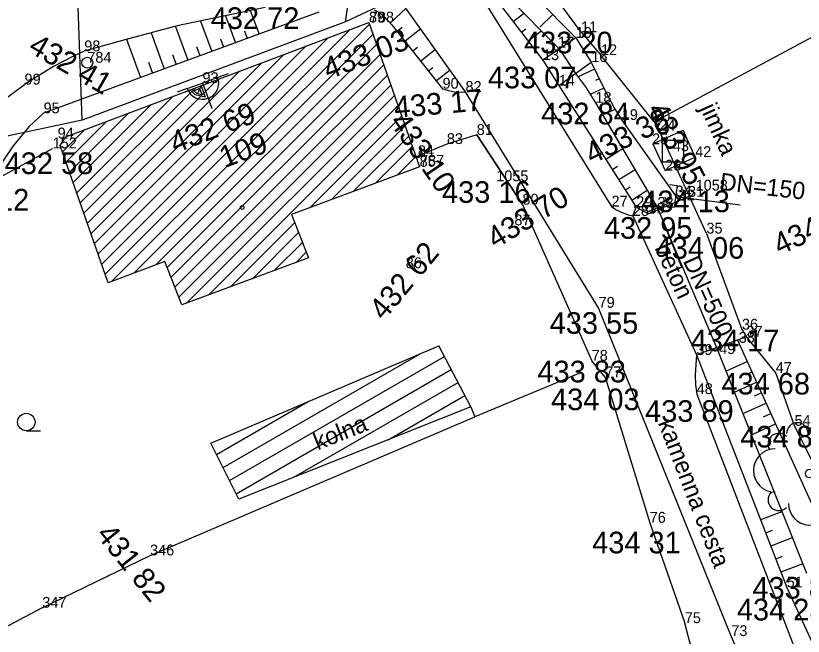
# Model space of a CAD drawing. Extents: x -559180 to -551373, y -1076947 to -1072071.
# Drawn here: x -553982.24 to -553945.87, y -1073862.01 to -1073833.32 of the extents above; entities that cross this region are included whole.
import ezdxf

# ---------------------------------------------------------------- set-up
doc = ezdxf.new("R2010")
doc.units = 0
for name, color, linetype in [('12_PLOTY', 7, 'Continuous'), ('14_BUDOVY', 7, 'Continuous'), ('17_KOMUNIKACE', 7, 'Continuous'), ('18_POLOHOPIS', 7, 'Continuous'), ('1_VODA_ZN', 7, 'Continuous'), ('26_SRAFY', 7, 'Continuous'), ('27_HRANA_PATA', 7, 'Continuous'), ('32', 7, 'Continuous'), ('34_ZELEN', 7, 'Continuous'), ('3_BODY', 7, 'Continuous'), ('40_KANAL_ZN', 7, 'Continuous'), ('45_ZN_KULTURY', 7, 'Continuous'), ('47_ZN_STAV_OBJ$', 7, 'Continuous'), ('49_POPIS_KANAL', 7, 'Continuous'), ('50_TEPLO_ZN', 7, 'Continuous'), ('52_POPIS_UCELOVY', 7, 'Continuous'), ('54_C_POPISNA', 7, 'Continuous'), ('6_VYSKY', 7, 'Continuous'), ('NNnadzemní', 7, 'Continuous')]:
    doc.layers.add(name, color=color, linetype=linetype)

# ---------------------------------------------------------------- blocks, each defined once
blk = doc.blocks.new('JS500')
at = {"layer": '49_POPIS_KANAL'}
blk.add_text('DN=500', height=0.8, rotation=0, dxfattribs=at).set_placement((0.703, -0.049))
blk = doc.blocks.new('JS150')
at = {"layer": '49_POPIS_KANAL'}
blk.add_text('DN=150', height=0.8, rotation=0, dxfattribs=at).set_placement((0.611, 0.331))
blk = doc.blocks.new('SA')
at = {"layer": '50_TEPLO_ZN'}
blk.add_lwpolyline([(-0.5, -0.5), (0.5, -0.5), (0.5, 0.5), (-0.5, 0.5)], close=True, dxfattribs=at)
blk = doc.blocks.new('STLS')
at = {"layer": '34_ZELEN'}
blk.add_circle((0, 0), 0.2, dxfattribs=at)
for centre, radius, start, end in [((-0.571, 1.853), 0.5, 0, 180), ((0.636, 1.281), 1, 341.2293, 135), ((-1.425, 1.366), 0.5, 45, 210.4326), ((-1.599, 0.146), 1, 90, 270), ((1.356, -0.015), 1, 279.53, 90), ((-1.424, -1.207), 0.5, 135, 315), ((1.283, -1.208), 0.5, 234.3777, 31.0479), ((0.019, -1.381), 1, 180, 353.8403)]:
    blk.add_arc(centre, radius, start, end, dxfattribs=at)
blk = doc.blocks.new('VVH')
at = {"layer": '47_ZN_STAV_OBJ$'}
for p, q in [((-0.001, 0.746), (0, 1.246)), ((0, -0.004), (-0.001, 0.746)), ((0.1, 0.096), (0.099, 0.646)), ((0.099, 0.646), (0.5, 0.396)), ((0.399, 0.346), (0.199, 0.496)), ((0.199, 0.496), (0.2, 0.196)), ((0.5, 0.396), (0.65, 0.096)), ((0, -0.004), (0, 0)), ((0.1, 0.096), (0.2, 0.196)), ((0.65, 0.096), (0.1, 0.096)), ((0.2, 0.196), (0.35, 0.346)), ((0.2, 0.196), (0.5, 0.196)), ((0.5, 0.196), (0.399, 0.346)), ((-1.251, -0.004), (-0.751, -0.004)), ((-0.751, -0.004), (0, -0.004)), ((0.75, -0.004), (0, -0.004)), ((0.75, -0.004), (1.25, -0.004))]:
    blk.add_line(p, q, dxfattribs=at)
for start, end in [(89.9999, 179.9999), (359.9999, 89.9999)]:
    blk.add_arc((0, -0.004), 0.75, start, end, dxfattribs=at)
blk = doc.blocks.new('VYUST')
at = {"layer": '40_KANAL_ZN'}
for p, q in [((-0.35, 0.5), (0, 0.5)), ((0, 0.5), (0, -0.5)), ((0, 0), (3, 0.001)), ((-0.35, -0.5), (0, -0.5))]:
    blk.add_line(p, q, dxfattribs=at)
blk = doc.blocks.new('BZ')
at = {"layer": '47_ZN_STAV_OBJ$'}
blk.add_circle((0, 0), 0.0875, dxfattribs=at)
blk = doc.blocks.new('ZAHRAD')
at = {"layer": '45_ZN_KULTURY'}
blk.add_line((0, 0), (0.65, 0.003), dxfattribs=at)
blk.add_circle((0, 0.403), 0.403, dxfattribs=at)
blk = doc.blocks.new('SV')
at = {"layer": '1_VODA_ZN'}
blk.add_circle((0, 0), 0.25, dxfattribs=at)
blk = doc.blocks.new('POINT_DISPLAY')
blk.add_line((0, 0), (0, 0))

msp = doc.modelspace()

# ---------------------------------------------------------------- linework, layer by layer
msp.add_line((-553961.23, -1073851.4), (-553962.7, -1073848.58))
at = {"layer": '12_PLOTY'}
for p, q in [((-553956.13, -1073834.08), (-553958.58, -1073830.75)), ((-553952.76, -1073838.22), (-553939.59, -1073831.14)), ((-553956.13, -1073834.08), (-553955.21, -1073835.14)), ((-553952.76, -1073838.22), (-553955.21, -1073835.14)), ((-553952.76, -1073838.22), (-553952.52, -1073838.63)), ((-553950.34, -1073843.39), (-553952.52, -1073838.63)), ((-553960.95, -1073838.83), (-553962.33, -1073839.25)), ((-553958.84, -1073842.05), (-553960.95, -1073838.83)), ((-553960.95, -1073838.83), (-553958.84, -1073842.05)), ((-553962.33, -1073839.25), (-553963.67, -1073839.81)), ((-553983.56, -1073841.09), (-553980.54, -1073839.45)), ((-553958.84, -1073842.05), (-553955.64, -1073849.27)), ((-553950.34, -1073843.39), (-553948.7, -1073847.83)), ((-553948.7, -1073847.83), (-553948.49, -1073848.16)), ((-553947.14, -1073849.83), (-553948.49, -1073848.16)), ((-553955.01, -1073850.03), (-553955.64, -1073849.27)), ((-553946.27, -1073852.28), (-553947.14, -1073849.83)), ((-553955.01, -1073850.03), (-553952.96, -1073856.76)), ((-553976.04, -1073858.27), (-553961.04, -1073851.86)), ((-553942.93, -1073858.96), (-553946.27, -1073852.28)), ((-553952.96, -1073856.76), (-553951.34, -1073861.4)), ((-553981.02, -1073860.69), (-553976.04, -1073858.27)), ((-553981.02, -1073860.69), (-553984.37, -1073862.46)), ((-553950.97, -1073862.81), (-553951.34, -1073861.4))]:
    msp.add_line(p, q, dxfattribs=at)
at = {"layer": '14_BUDOVY'}
for p, q in [((-553979.924, -1073838.91), (-553965.93, -1073833.63)), ((-553965.93, -1073833.63), (-553963.59, -1073840.3)), ((-553980.194, -1073839.32), (-553979.924, -1073838.91)), ((-553977.969, -1073845.66), (-553980.194, -1073839.32)), ((-553963.59, -1073840.3), (-553969.504, -1073842.504)), ((-553969.504, -1073842.504), (-553968.724, -1073844.511)), ((-553975.354, -1073844.685), (-553977.969, -1073845.66)), ((-553974.572, -1073846.691), (-553975.354, -1073844.685)), ((-553968.724, -1073844.511), (-553974.572, -1073846.691)), ((-553973.232, -1073853.075), (-553962.7, -1073848.58)), ((-553956.15, -1073849.83), (-553961.04, -1073851.86)), ((-553961.23, -1073851.4), (-553971.94, -1073855.67)), ((-553961.23, -1073851.4), (-553961.04, -1073851.86)), ((-553971.94, -1073855.67), (-553973.232, -1073853.075))]:
    msp.add_line(p, q, dxfattribs=at)
at = {"layer": '17_KOMUNIKACE'}
for p, q in [((-553961.47, -1073836.84), (-553964.58, -1073832.46)), ((-553960.61, -1073832.65), (-553954.72, -1073842.14)), ((-553955.32, -1073846.82), (-553961.47, -1073836.84)), ((-553953.74, -1073842.57), (-553950.8, -1073849)), ((-553949.19, -1073862), (-553955.32, -1073846.82)), ((-553950.79, -1073850.81), (-553946.12, -1073862.93)), ((-553943.51, -1073874.68), (-553949.19, -1073862))]:
    msp.add_line(p, q, dxfattribs=at)
for points in [[(-553970.73, -1073832.93), (-553974.788, -1073833.791), (-553977.212, -1073834.432), (-553979.08, -1073834.96)], [(-553979.08, -1073834.96), (-553979.581, -1073835.185), (-553980.5, -1073835.659), (-553981.84, -1073836.5)], [(-553984.42, -1073838.51), (-553983.119, -1073837.444), (-553981.84, -1073836.5)], [(-553954.72, -1073842.14), (-553954.526, -1073842.281), (-553954.275, -1073842.407), (-553953.945, -1073842.523), (-553953.74, -1073842.57)], [(-553950.8, -1073849), (-553950.853, -1073849.927), (-553950.842, -1073850.378), (-553950.79, -1073850.81)]]:
    msp.add_lwpolyline(points, dxfattribs=at)
at = {"layer": '18_POLOHOPIS'}
for p, q in [((-553956.38, -1073834.34), (-553957.89, -1073835.37)), ((-553956.38, -1073834.34), (-553955.66, -1073835.46)), ((-553957.89, -1073835.37), (-553957.16, -1073836.55)), ((-553957.16, -1073836.55), (-553955.66, -1073835.46)), ((-553952.81, -1073839.242), (-553951.42, -1073838.612)), ((-553950.86, -1073839.85), (-553951.42, -1073838.612)), ((-553952.81, -1073839.242), (-553952.25, -1073840.48)), ((-553952.25, -1073840.48), (-553950.86, -1073839.85)), ((-553953.02, -1073842.47), (-553951.13, -1073841.665)), ((-553953.74, -1073842.57), (-553953.58, -1073842.17)), ((-553953.58, -1073842.17), (-553953.02, -1073842.47)), ((-553948.49, -1073848.16), (-553950.8, -1073849))]:
    msp.add_line(p, q, dxfattribs=at)
at = {"layer": '26_SRAFY'}
for p, q in [((-553971.409, -1073833.074), (-553971.007, -1073834.168)), ((-553964.216, -1073832.973), (-553964.945, -1073833.654)), ((-553959.265, -1073833.578), (-553958.789, -1073833.213)), ((-553973.713, -1073833.563), (-553973.194, -1073834.973)), ((-553972.561, -1073833.318), (-553972.1, -1073834.57)), ((-553957.441, -1073833.259), (-553958.035, -1073833.842)), ((-553974.863, -1073833.811), (-553974.288, -1073835.375)), ((-553964.401, -1073833.865), (-553964.625, -1073834.043)), ((-553963.538, -1073833.928), (-553964.262, -1073834.501)), ((-553958.882, -1073834.077), (-553958.685, -1073833.926)), ((-553975.995, -1073834.11), (-553975.382, -1073835.778)), ((-553971.682, -1073834.021), (-553971.553, -1073834.369)), ((-553958.575, -1073834.477), (-553957.993, -1073834.031)), ((-553977.128, -1073834.406), (-553976.475, -1073836.18)), ((-553972.79, -1073834.382), (-553972.647, -1073834.772)), ((-553973.899, -1073834.744), (-553973.741, -1073835.174)), ((-553963.689, -1073834.793), (-553963.899, -1073834.96)), ((-553962.86, -1073834.882), (-553963.537, -1073835.418)), ((-553975.008, -1073835.105), (-553974.835, -1073835.576)), ((-553976.117, -1073835.467), (-553975.928, -1073835.979)), ((-553962.978, -1073835.722), (-553963.174, -1073835.877)), ((-553962.182, -1073835.837), (-553962.811, -1073836.335)), ((-553955.504, -1073835.786), (-553956.263, -1073836.149)), ((-553955.29, -1073836.233), (-553955.467, -1073836.317)), ((-553955.085, -1073836.663), (-553955.676, -1073836.946)), ((-553954.825, -1073837.206), (-553954.984, -1073837.282)), ((-553954.604, -1073837.668), (-553955.068, -1073837.89)), ((-553954.209, -1073839.475), (-553954.983, -1073839.968)), ((-553954.455, -1073840.295), (-553954.682, -1073840.44)), ((-553953.639, -1073840.44), (-553954.381, -1073840.912)), ((-553953.863, -1073841.246), (-553954.08, -1073841.385)), ((-553953.07, -1073841.405), (-553953.78, -1073841.857)), ((-553949.437, -1073849.746), (-553948.459, -1073849.304)), ((-553948.542, -1073849.921), (-553948.242, -1073849.785)), ((-553949.046, -1073850.729), (-553948.024, -1073850.266)), ((-553948.119, -1073850.89), (-553947.806, -1073850.748)), ((-553948.655, -1073851.712), (-553947.588, -1073851.229)), ((-553947.697, -1073851.859), (-553947.37, -1073851.711)), ((-553948.264, -1073852.695), (-553947.152, -1073852.192)), ((-553946.851, -1073856.248), (-553947.84, -1073856.632)), ((-553947.307, -1073857.12), (-553947.605, -1073857.235)), ((-553946.372, -1073857.451), (-553947.371, -1073857.839)), ((-553946.836, -1073858.325), (-553947.137, -1073858.442)), ((-553945.893, -1073858.654), (-553946.903, -1073859.046))]:
    msp.add_line(p, q, dxfattribs=at)
at = {"layer": '27_HRANA_PATA'}
for p, q in [((-553959.295, -1073831.369), (-553956.38, -1073834.34)), ((-553960.18, -1073831.769), (-553957.136, -1073834.855)), ((-553960.276, -1073832.26), (-553957.89, -1073835.37)), ((-553968.24, -1073833.15), (-553980.96, -1073837.83)), ((-553957.136, -1073834.855), (-553956.387, -1073835.988)), ((-553957.16, -1073836.55), (-553953.58, -1073842.17)), ((-553955.47, -1073837.34), (-553952.557, -1073842.273)), ((-553954.25, -1073838.14), (-553951.62, -1073841.86)), ((-553952.567, -1073842.277), (-553949.875, -1073848.664)), ((-553948.908, -1073848.312), (-553943.95, -1073859.27)), ((-553949.869, -1073848.661), (-553945.72, -1073859.09)), ((-553950.8, -1073849), (-553946.63, -1073859.75)), ((-553946.63, -1073859.75), (-553942.61, -1073868.45))]:
    msp.add_line(p, q, dxfattribs=at)
for points in [[(-553965.69, -1073833.05), (-553965.476, -1073833.151), (-553965.259, -1073833.317), (-553964.869, -1073833.735), (-553962.53, -1073836.69)], [(-553955.66, -1073835.46), (-553955.097, -1073836.637), (-553954.594, -1073837.602), (-553954.25, -1073838.14)], [(-553956.387, -1073835.988), (-553955.931, -1073836.606), (-553955.47, -1073837.34)], [(-553962.53, -1073836.69), (-553962.25, -1073836.775), (-553961.971, -1073836.83), (-553961.672, -1073836.853), (-553961.47, -1073836.84)], [(-553980.96, -1073837.83), (-553981.643, -1073838.448), (-553982.367, -1073839.34), (-553983.56, -1073841.09)]]:
    msp.add_lwpolyline(points, dxfattribs=at)
at = {"layer": '32'}
for p, q in [((-553978.107, -1073845.268), (-553966.795, -1073833.956)), ((-553977.799, -1073845.597), (-553965.905, -1073833.702)), ((-553976.784, -1073845.218), (-553965.739, -1073834.173)), ((-553978.272, -1073844.797), (-553967.817, -1073834.342)), ((-553975.769, -1073844.84), (-553965.574, -1073834.645)), ((-553978.437, -1073844.326), (-553968.839, -1073834.728)), ((-553978.603, -1073843.855), (-553969.861, -1073835.113)), ((-553975.249, -1073844.955), (-553965.409, -1073835.116)), ((-553978.768, -1073843.384), (-553970.883, -1073835.499)), ((-553975.07, -1073845.413), (-553965.244, -1073835.587)), ((-553978.933, -1073842.912), (-553971.905, -1073835.884)), ((-553974.892, -1073845.871), (-553965.078, -1073836.058)), ((-553979.099, -1073842.441), (-553972.927, -1073836.27)), ((-553979.264, -1073841.97), (-553973.949, -1073836.656)), ((-553974.713, -1073846.329), (-553964.913, -1073836.529)), ((-553979.429, -1073841.499), (-553974.971, -1073837.041)), ((-553974.359, -1073846.612), (-553964.748, -1073837)), ((-553979.595, -1073841.028), (-553975.993, -1073837.427)), ((-553973.345, -1073846.233), (-553964.582, -1073837.471)), ((-553979.76, -1073840.557), (-553977.015, -1073837.813)), ((-553968.667, -1073842.192), (-553964.417, -1073837.942)), ((-553979.925, -1073840.086), (-553978.037, -1073838.198)), ((-553980.09, -1073839.615), (-553979.059, -1073838.584)), ((-553967.652, -1073841.814), (-553964.252, -1073838.413)), ((-553966.638, -1073841.436), (-553964.087, -1073838.885)), ((-553965.623, -1073841.058), (-553963.921, -1073839.356)), ((-553964.609, -1073840.68), (-553963.756, -1073839.827)), ((-553963.594, -1073840.302), (-553963.591, -1073840.298)), ((-553972.33, -1073845.855), (-553969.357, -1073842.882)), ((-553971.315, -1073845.477), (-553969.179, -1073843.341)), ((-553970.301, -1073845.099), (-553969.001, -1073843.799)), ((-553969.286, -1073844.721), (-553968.823, -1073844.257)), ((-553972.669, -1073854.205), (-553963.565, -1073848.949)), ((-553972.368, -1073854.811), (-553962.44, -1073849.079)), ((-553972.066, -1073855.416), (-553962.128, -1073849.678)), ((-553969.406, -1073854.66), (-553961.815, -1073850.277)), ((-553965.044, -1073852.92), (-553961.503, -1073850.876)), ((-553972.971, -1073853.6), (-553968.742, -1073851.159))]:
    msp.add_line(p, q, dxfattribs=at)
at = {"layer": 'NNnadzemní'}
for p, q in [((-553979.177, -1073838.141), (-553980.09, -1073812.57)), ((-553934.334, -1073818.083), (-553967.008, -1073833.605)), ((-553967.008, -1073833.605), (-553965.819, -1073825.241)), ((-553967.008, -1073833.605), (-553979.177, -1073838.141)), ((-553979.177, -1073838.141), (-554000.8, -1073842.76))]:
    msp.add_line(p, q, dxfattribs=at)

# ---------------------------------------------------------------- block references
at = {"layer": '1_VODA_ZN'}
for name, p in [('POINT_DISPLAY', (-553965.93, -1073833.63)), ('POINT_DISPLAY', (-553965.89, -1073833.63)), ('POINT_DISPLAY', (-553956.13, -1073834.08)), ('POINT_DISPLAY', (-553956.38, -1073834.34)), ('POINT_DISPLAY', (-553979.08, -1073834.96)), ('POINT_DISPLAY', (-553957.2, -1073834.79)), ('SV', (-553978.94, -1073835.49)), ('POINT_DISPLAY', (-553957.89, -1073835.37)), ('POINT_DISPLAY', (-553955.21, -1073835.14)), ('POINT_DISPLAY', (-553978.94, -1073835.49)), ('POINT_DISPLAY', (-553955.66, -1073835.46)), ('POINT_DISPLAY', (-553981.84, -1073836.5)), ('POINT_DISPLAY', (-553973.62, -1073836.43)), ('POINT_DISPLAY', (-553962.53, -1073836.69)), ('POINT_DISPLAY', (-553961.47, -1073836.84)), ('POINT_DISPLAY', (-553957.16, -1073836.55)), ('POINT_DISPLAY', (-553955.47, -1073837.34)), ('POINT_DISPLAY', (-553980.96, -1073837.83)), ('POINT_DISPLAY', (-553954.25, -1073838.14)), ('POINT_DISPLAY', (-553952.76, -1073838.22)), ('POINT_DISPLAY', (-553952.52, -1073838.63)), ('POINT_DISPLAY', (-553980.31, -1073838.99)), ('POINT_DISPLAY', (-553960.95, -1073838.83)), ('POINT_DISPLAY', (-553962.33, -1073839.25)), ('POINT_DISPLAY', (-553952.85, -1073839.26)), ('POINT_DISPLAY', (-553980.54, -1073839.45)), ('POINT_DISPLAY', (-553951.89, -1073839.58)), ('POINT_DISPLAY', (-553963.67, -1073839.81)), ('POINT_DISPLAY', (-553950.86, -1073839.85)), ('POINT_DISPLAY', (-553963.59, -1073840.3)), ('POINT_DISPLAY', (-553963.57, -1073840.25)), ('POINT_DISPLAY', (-553952.25, -1073840.48)), ('POINT_DISPLAY', (-553960.05, -1073840.97)), ('POINT_DISPLAY', (-553950.84, -1073841.4)), ('POINT_DISPLAY', (-553951.76, -1073841.67)), ('POINT_DISPLAY', (-553951.62, -1073841.86)), ('POINT_DISPLAY', (-553951.19, -1073841.69)), ('POINT_DISPLAY', (-553958.84, -1073842.05)), ('POINT_DISPLAY', (-553954.72, -1073842.14)), ('POINT_DISPLAY', (-553953.58, -1073842.17)), ('POINT_DISPLAY', (-553952.6, -1073842.2)), ('POINT_DISPLAY', (-553953.74, -1073842.57)), ('POINT_DISPLAY', (-553953.02, -1073842.47)), ('POINT_DISPLAY', (-553959.21, -1073843.01)), ('POINT_DISPLAY', (-553950.34, -1073843.39)), ('POINT_DISPLAY', (-553964.23, -1073844.99)), ('POINT_DISPLAY', (-553955.32, -1073846.82)), ('POINT_DISPLAY', (-553948.7, -1073847.83)), ('POINT_DISPLAY', (-553948.85, -1073848.44)), ('POINT_DISPLAY', (-553948.49, -1073848.16)), ('POINT_DISPLAY', (-553950.8, -1073849)), ('POINT_DISPLAY', (-553949.75, -1073848.96)), ('POINT_DISPLAY', (-553955.64, -1073849.27)), ('POINT_DISPLAY', (-553947.14, -1073849.83)), ('POINT_DISPLAY', (-553955.01, -1073850.03)), ('POINT_DISPLAY', (-553950.79, -1073850.81)), ('POINT_DISPLAY', (-553946.27, -1073852.28)), ('POINT_DISPLAY', (-553952.96, -1073856.76)), ('POINT_DISPLAY', (-553976.04, -1073858.27)), ('POINT_DISPLAY', (-553946.63, -1073859.75)), ('POINT_DISPLAY', (-553981.02, -1073860.69)), ('POINT_DISPLAY', (-553951.34, -1073861.4)), ('POINT_DISPLAY', (-553949.19, -1073862))]:
    msp.add_blockref(name, p, dxfattribs=at)
at = {"layer": '34_ZELEN'}
msp.add_blockref('STLS', (-553945.57, -1073854.49), dxfattribs=at)
at = {"layer": '40_KANAL_ZN'}
for p, xscale, yscale, rotation in [((-553951.76, -1073841.67), 1.0000007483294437, 1.000000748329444, -7.62158344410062), ((-553952.6, -1073842.2), 0.9999997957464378, 0.9999997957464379, -67.93610335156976)]:
    msp.add_blockref('VYUST', p, dxfattribs=dict(at, xscale=xscale, yscale=yscale, rotation=rotation))
at = {"layer": '45_ZN_KULTURY'}
msp.add_blockref('ZAHRAD', (-553981.758, -1073852.507), dxfattribs=at)
at = {"layer": '47_ZN_STAV_OBJ$', "xscale": 1.0000016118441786, "yscale": 1.0000016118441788, "rotation": -160.1609784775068}
msp.add_blockref('VVH', (-553973.615, -1073836.434), dxfattribs=at)
at = {"layer": '47_ZN_STAV_OBJ$'}
msp.add_blockref('BZ', (-553971.788, -1073842.185), dxfattribs=at)
at = {"layer": '49_POPIS_KANAL'}
for name, p, xscale, yscale, rotation in [('JS150', (-553950.401, -1073841.628), 1.0000008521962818, 1.0000008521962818, -6.63933731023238), ('JS500', (-553951.683, -1073843.989), 0.9999968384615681, 0.9999968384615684, -65.51239110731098)]:
    msp.add_blockref(name, p, dxfattribs=dict(at, xscale=xscale, yscale=yscale, rotation=rotation))
at = {"layer": '50_TEPLO_ZN'}
msp.add_blockref('SA', (-553951.89, -1073839.58), dxfattribs=at)

# ---------------------------------------------------------------- texts
at = {"layer": '3_BODY'}
for s, p in [('89', (-553965.93, -1073833.63)), ('788', (-553965.89, -1073833.63)), ('11', (-553956.13, -1073834.08)), ('10', (-553956.38, -1073834.34)), ('17', (-553957.2, -1073834.79)), ('98', (-553979.08, -1073834.96)), ('12', (-553955.21, -1073835.14)), ('784', (-553978.94, -1073835.49)), ('13', (-553957.89, -1073835.37)), ('16', (-553955.66, -1073835.46)), ('99', (-553981.84, -1073836.5)), ('93', (-553973.62, -1073836.43)), ('14', (-553957.16, -1073836.55)), ('90', (-553962.53, -1073836.69)), ('82', (-553961.47, -1073836.84)), ('18', (-553955.47, -1073837.34)), ('95', (-553980.96, -1073837.83)), ('19', (-553954.25, -1073838.14)), ('20', (-553952.76, -1073838.22)), ('81', (-553960.95, -1073838.83)), ('24', (-553952.52, -1073838.63)), ('94', (-553980.31, -1073838.99)), ('152', (-553980.54, -1073839.45)), ('83', (-553962.33, -1073839.25)), ('25', (-553952.85, -1073839.26)), ('84', (-553963.67, -1073839.81)), ('43', (-553951.89, -1073839.58)), ('42', (-553950.86, -1073839.85)), ('787', (-553963.57, -1073840.25)), ('85', (-553963.59, -1073840.3)), ('26', (-553952.25, -1073840.48)), ('1055', (-553960.05, -1073840.97)), ('34', (-553951.76, -1073841.67)), ('31', (-553951.19, -1073841.69)), ('1058', (-553950.84, -1073841.4)), ('80', (-553958.84, -1073842.05)), ('32', (-553951.62, -1073841.86)), ('27', (-553954.72, -1073842.14)), ('29', (-553953.58, -1073842.17)), ('30', (-553953.02, -1073842.47)), ('33', (-553952.6, -1073842.2)), ('28', (-553953.74, -1073842.57)), ('87', (-553959.21, -1073843.01)), ('35', (-553950.34, -1073843.39)), ('86', (-553964.23, -1073844.99)), ('79', (-553955.32, -1073846.82)), ('36', (-553948.7, -1073847.83)), ('37', (-553948.49, -1073848.16)), ('38', (-553948.85, -1073848.44)), ('39', (-553950.8, -1073849)), ('49', (-553949.75, -1073848.96)), ('78', (-553955.64, -1073849.27)), ('77', (-553955.01, -1073850.03)), ('47', (-553947.14, -1073849.83)), ('48', (-553950.79, -1073850.81)), ('54', (-553946.27, -1073852.28)), ('76', (-553952.96, -1073856.76)), ('346', (-553976.04, -1073858.27)), ('51', (-553946.63, -1073859.75)), ('347', (-553981.02, -1073860.69)), ('75', (-553951.34, -1073861.4)), ('73', (-553949.19, -1073862))]:
    msp.add_text(s, height=0.5, dxfattribs=at).set_placement(p)
at = {"layer": '52_POPIS_UCELOVY'}
for s, rotation, p in [('jimka', 294.3393, (-553950.645, -1073837.583)), ('beton', 294.5714, (-553952.746, -1073844.052)), ('kolna', 21.5254, (-553968.303, -1073853.413)), ('kamenna cesta', 291.1914, (-553952.591, -1073852.141))]:
    msp.add_text(s, height=0.8, rotation=rotation, dxfattribs=at).set_placement(p)
at = {"layer": '54_C_POPISNA'}
msp.add_text('109', height=1, rotation=20.4424, dxfattribs=at).set_placement((-553972.608, -1073840.37))
at = {"layer": '6_VYSKY'}
for s, p in [('432 72', (-553973.235, -1073833.93)), ('433 20', (-553958.764, -1073835.057)), ('433 07', (-553960.435, -1073836.673)), ('432 84', (-553957.975, -1073838.34)), ('432 58', (-553982.756, -1073840.637)), ('433 16', (-553962.555, -1073841.97)), ('432 12', (-553985.711, -1073842.324)), ('434 13', (-553953.345, -1073842.4)), ('432 95', (-553955.075, -1073843.629)), ('434 06', (-553952.685, -1073844.551)), ('433 55', (-553957.579, -1073848.024)), ('434 17', (-553951.064, -1073848.83)), ('433 83', (-553958.145, -1073850.27)), ('434 68', (-553949.645, -1073850.83)), ('434 03', (-553957.516, -1073851.555)), ('433 89', (-553953.173, -1073852.095)), ('434 80', (-553948.775, -1073853.28)), ('434 31', (-553955.616, -1073858.176)), ('433 83', (-553948.214, -1073860.271)), ('434 23', (-553948.933, -1073861.275))]:
    msp.add_text(s, height=1, dxfattribs=at).set_placement(p)
for s, rotation, p in [('433 03', 21.0828, (-553967.814, -1073836.285)), ('432 41', 329.9125, (-553981.722, -1073834.954)), ('433 17', 5.0374, (-553964.725, -1073838.05)), ('432 69', 21.15, (-553974.883, -1073839.692)), ('433 95', 297.7237, (-553953.117, -1073837.647)), ('433 38', 25.8159, (-553955.641, -1073840.207)), ('433 10', 304.565, (-553965.015, -1073838.225)), ('433 70', 31.6108, (-553960.081, -1073844.12)), ('434 84', 25.5681, (-553946.952, -1073844.409)), ('432 62', 50.355, (-553965.236, -1073847.453)), ('431 82', 308.8124, (-553978.566, -1073857.32))]:
    msp.add_text(s, height=1, rotation=rotation, dxfattribs=at).set_placement(p)

doc.saveas('drawing.dxf')
